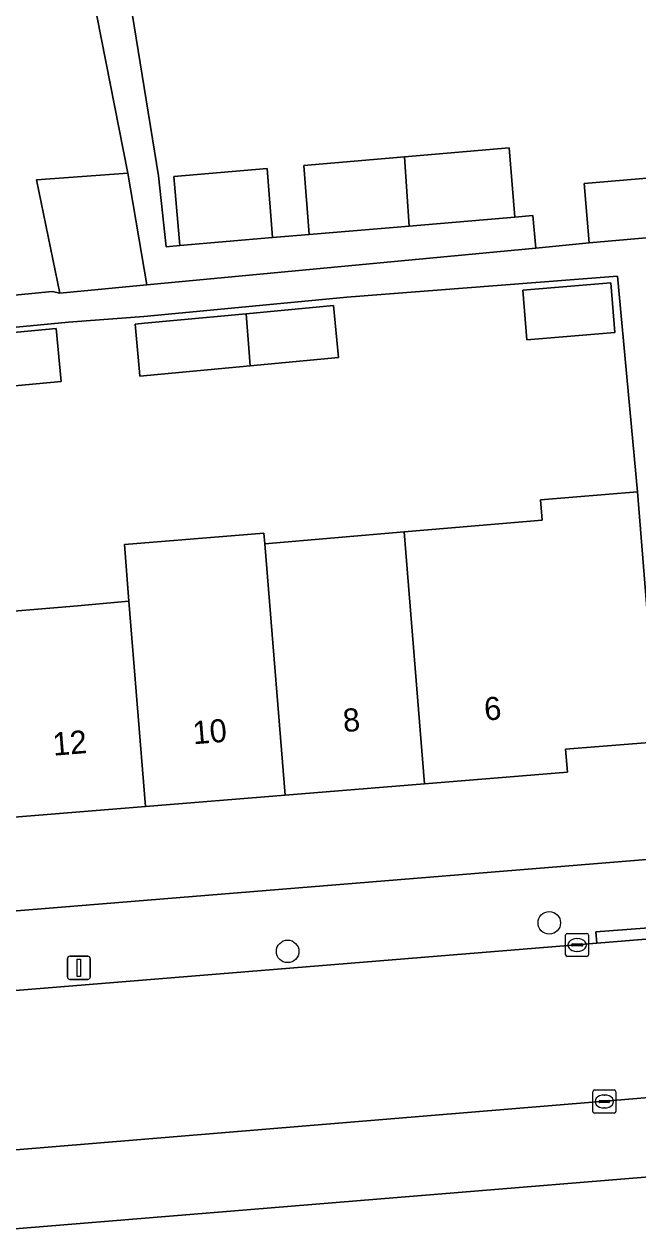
# Model space of a CAD drawing. Extents: x 163008 to 163854, y 382777 to 383982.
# Drawn here: x 163283.9 to 163310.5, y 383534.4 to 383586.8 of the extents above; entities that cross this region are included whole.
import ezdxf

# ---------------------------------------------------------------- set-up
doc = ezdxf.new("R2010")
doc.units = 0
for name, color, linetype in [('IMGEO_Boom', 7, 'Continuous'), ('IMGEO_Erf', 7, 'Continuous'), ('IMGEO_Kolk', 7, 'Continuous'), ('IMGEO_Lichtmast', 7, 'Continuous'), ('IMGEO_Pand', 7, 'Continuous'), ('IMGEO_Pand_nummerreeks', 7, 'Continuous'), ('IMGEO_Rijbaan_lokaal_open', 7, 'Continuous'), ('IMGEO_Voetpad_open', 7, 'Continuous')]:
    doc.layers.add(name, color=color, linetype=linetype)

msp = doc.modelspace()

# ---------------------------------------------------------------- linework, layer by layer
at = {"layer": 'IMGEO_Boom'}
for centre in [(163306.641, 383547.904), (163295.29, 383546.665)]:
    msp.add_circle(centre, 0.489, dxfattribs=at)
at = {"layer": 'IMGEO_Erf'}
for points in [[(163311.725, 383592.585), (163305.756, 383592.187), (163305.719, 383592.45), (163305.488, 383595.924), (163299.405, 383595.518), (163293.264, 383595.109), (163293.585, 383590.99), (163288.005, 383590.617), (163289.682, 383580.272), (163290.013, 383577.203), (163290.607, 383577.258), (163290.353, 383580.25), (163294.4, 383580.594), (163294.635, 383577.6), (163296.229, 383577.735), (163295.994, 383580.729), (163300.365, 383581.1), (163304.899, 383581.485), (163305.153, 383578.493), (163305.929, 383578.559), (163306.062, 383577.137), (163308.367, 383577.369), (163308.148, 383579.946), (163312.405, 383580.308)], [(163227.885, 383570.033), (163262.164, 383573.013), (163273.102, 383574.091), (163285.074, 383575.27), (163285.412, 383575.196), (163284.394, 383580.101), (163288.356, 383580.395), (163286.444, 383590.087)], [(163282.357, 383561.327), (163286.019, 383561.624), (163288.406, 383561.841), (163288.206, 383564.303), (163294.257, 383564.794), (163294.295, 383564.331), (163300.344, 383564.842), (163306.333, 383565.349), (163306.261, 383566.234), (163310.467, 383566.575), (163309.6, 383575.928), (163297.862, 383575.015), (163293.46, 383574.601), (163289.055, 383574.186), (163285.784, 383573.931), (163281.366, 383573.514)], [(163331.439, 383538.568), (163252.404, 383532.102)]]:
    msp.add_lwpolyline(points, dxfattribs=at)
for points in [[(163305.491, 383575.324), (163309.311, 383575.638), (163309.489, 383573.482), (163305.668, 383573.168)], [(163288.881, 383571.594), (163288.864, 383571.777), (163288.67, 383573.846), (163289.083, 383573.885), (163293.484, 383574.299), (163297.281, 383574.657), (163297.493, 383572.405), (163293.668, 383572.045)], [(163276.793, 383570.55), (163276.78, 383570.691), (163276.576, 383572.847), (163276.997, 383572.886), (163281.383, 383573.299), (163285.241, 383573.662), (163285.457, 383571.365), (163281.571, 383570.999)], [(163311.756, 383550.72), (163311.347, 383555.751), (163307.35, 383555.425), (163307.431, 383554.428), (163301.232, 383553.924), (163295.181, 383553.432), (163289.13, 383552.94), (163283.079, 383552.448), (163277.029, 383551.956), (163270.977, 383551.464), (163264.926, 383550.972), (163258.875, 383550.48), (163252.824, 383549.988), (163246.773, 383549.496), (163240.722, 383549.004), (163234.672, 383548.512), (163228.472, 383548.008), (163228.776, 383543.576), (163233.801, 383544.382)]]:
    msp.add_lwpolyline(points, close=True, dxfattribs=at)
at = {"layer": 'IMGEO_Kolk'}
for p, q in [((163307.348, 383546.517), (163307.348, 383547.369)), ((163307.423, 383547.443), (163308.275, 383547.443)), ((163307.836, 383547.223), (163307.861, 383547.223)), ((163308.349, 383547.369), (163308.349, 383546.517)), ((163307.607, 383546.937), (163307.607, 383546.949)), ((163308.045, 383546.9), (163307.647, 383546.9)), ((163307.65, 383546.986), (163308.048, 383546.986)), ((163307.859, 383546.663), (163307.834, 383546.663)), ((163308.091, 383546.949), (163308.091, 383546.937)), ((163308.275, 383546.443), (163307.423, 383546.443)), ((163308.529, 383539.732), (163308.529, 383540.584)), ((163308.604, 383540.658), (163309.456, 383540.658)), ((163309.017, 383540.438), (163309.042, 383540.438)), ((163309.53, 383540.584), (163309.53, 383539.732)), ((163308.788, 383540.152), (163308.788, 383540.164)), ((163309.226, 383540.115), (163308.828, 383540.115)), ((163308.831, 383540.201), (163309.229, 383540.201)), ((163309.04, 383539.878), (163309.015, 383539.878)), ((163309.272, 383540.164), (163309.272, 383540.152)), ((163309.456, 383539.658), (163308.604, 383539.658))]:
    msp.add_line(p, q, dxfattribs=at)
for points in [[(163307.348, 383546.517), (163307.348, 383547.369)], [(163307.423, 383547.443), (163308.275, 383547.443)], [(163308.349, 383547.369), (163308.349, 383546.517)], [(163308.275, 383546.443), (163307.423, 383546.443)], [(163308.529, 383539.732), (163308.529, 383540.584)], [(163308.604, 383540.658), (163309.456, 383540.658)], [(163309.53, 383540.584), (163309.53, 383539.732)], [(163309.456, 383539.658), (163308.604, 383539.658)]]:
    msp.add_lwpolyline(points, dxfattribs=at)
for centre, radius, start, end in [((163307.425, 383547.367), 0.0765, 91.552, 178.448), ((163307.425, 383547.367), 0.0765, 91.552, 178.448), ((163308.273, 383547.367), 0.0765, 1.552, 88.448), ((163308.273, 383547.367), 0.0765, 1.552, 88.448), ((163307.647, 383546.946), 0.0403, 85.8775, 175.7526), ((163307.644, 383546.936), 0.0366, 178.938, 274.7102), ((163308.048, 383546.943), 0.043, 264.8664, 352.4533), ((163308.052, 383546.948), 0.0386, 1.7309, 96.639), ((163307.425, 383546.519), 0.0765, 181.552, 268.448), ((163307.425, 383546.519), 0.0765, 181.552, 268.448), ((163308.273, 383546.519), 0.0765, 271.552, 358.448), ((163308.273, 383546.519), 0.0765, 271.552, 358.448), ((163308.606, 383540.582), 0.0765, 91.552, 178.448), ((163308.606, 383540.582), 0.0765, 91.552, 178.448), ((163309.454, 383540.582), 0.0765, 1.552, 88.448), ((163309.454, 383540.582), 0.0765, 1.552, 88.448), ((163308.828, 383540.161), 0.0403, 85.8775, 175.7526), ((163308.825, 383540.151), 0.0366, 178.938, 274.7102), ((163309.229, 383540.158), 0.043, 264.8664, 352.4533), ((163309.233, 383540.163), 0.0386, 1.7309, 96.639), ((163308.606, 383539.734), 0.0765, 181.552, 268.448), ((163308.606, 383539.734), 0.0765, 181.552, 268.448), ((163309.454, 383539.734), 0.0765, 271.552, 358.448), ((163309.454, 383539.734), 0.0765, 271.552, 358.448)]:
    msp.add_arc(centre, radius, start, end, dxfattribs=at)
for centre, major_axis, ratio, start_param, end_param in [((163307.835, 383546.943), (-0.387, 0.002), 0.722429, 4.712389, 7.853982), ((163307.86, 383546.943), (-0.39, 0.002), 0.717154, 1.570796, 4.712389), ((163309.016, 383540.158), (-0.387, 0.002), 0.722429, 4.712389, 7.853982), ((163309.041, 383540.158), (-0.39, 0.002), 0.717154, 1.570796, 4.712389)]:
    msp.add_ellipse(centre, major_axis=major_axis, ratio=ratio, start_param=start_param, end_param=end_param, dxfattribs=at)
at = {"layer": 'IMGEO_Lichtmast'}
for p, q in [((163285.738, 383545.553), (163285.738, 383546.353)), ((163285.738, 383546.353), (163285.738, 383545.553)), ((163285.838, 383546.453), (163286.628, 383546.453)), ((163286.628, 383546.453), (163285.838, 383546.453)), ((163286.728, 383546.353), (163286.728, 383545.553)), ((163286.728, 383545.553), (163286.728, 383546.353)), ((163286.628, 383545.453), (163285.838, 383545.453)), ((163285.838, 383545.453), (163286.628, 383545.453))]:
    msp.add_line(p, q, dxfattribs=at)
msp.add_lwpolyline([(163286.158, 383546.328), (163286.308, 383546.328), (163286.308, 383545.578), (163286.158, 383545.578), (163286.158, 383546.328)], dxfattribs=at)
for centre, start, end in [((163285.838, 383546.353), 90, 180), ((163285.838, 383546.353), 90, 180), ((163286.628, 383546.353), 0, 90), ((163286.628, 383546.353), 360, 90), ((163285.838, 383545.553), 180, 270), ((163285.838, 383545.553), 180, 270), ((163286.628, 383545.553), 270, 0), ((163286.628, 383545.553), 270, 0)]:
    msp.add_arc(centre, 0.1, start, end, dxfattribs=at)
at = {"layer": 'IMGEO_Pand'}
for points in [[(163300.365, 383581.1), (163300.565, 383578.103), (163305.153, 383578.493), (163304.899, 383581.485)], [(163300.365, 383581.1), (163295.994, 383580.729), (163296.229, 383577.735), (163300.565, 383578.103)], [(163284.394, 383580.101), (163285.412, 383575.196), (163289.179, 383575.55), (163288.356, 383580.395)], [(163294.4, 383580.594), (163290.353, 383580.25), (163290.607, 383577.258), (163294.635, 383577.6)], [(163312.405, 383580.308), (163308.148, 383579.946), (163308.367, 383577.369), (163310.848, 383577.587), (163312.623, 383577.743)], [(163305.491, 383575.324), (163305.668, 383573.168), (163309.489, 383573.482), (163309.311, 383575.638)], [(163293.484, 383574.299), (163293.621, 383572.619), (163293.653, 383572.228), (163293.668, 383572.045), (163297.493, 383572.405), (163297.281, 383574.657)], [(163293.484, 383574.299), (163289.083, 383573.885), (163288.67, 383573.846), (163288.864, 383571.777), (163288.881, 383571.594), (163293.668, 383572.045), (163293.653, 383572.228), (163293.621, 383572.619)], [(163281.383, 383573.299), (163281.54, 383571.373), (163281.559, 383571.141), (163281.571, 383570.999), (163285.457, 383571.365), (163285.241, 383573.662)], [(163300.344, 383564.842), (163301.232, 383553.924), (163307.431, 383554.428), (163307.35, 383555.425), (163311.347, 383555.751), (163311.022, 383559.747), (163310.467, 383566.575), (163306.261, 383566.234), (163306.333, 383565.349)], [(163295.181, 383553.432), (163294.295, 383564.331), (163294.257, 383564.794), (163288.206, 383564.303), (163288.406, 383561.841), (163289.13, 383552.94)], [(163295.181, 383553.432), (163301.232, 383553.924), (163300.344, 383564.842), (163294.295, 383564.331)], [(163288.406, 383561.841), (163286.019, 383561.624), (163282.357, 383561.327), (163283.079, 383552.448), (163289.13, 383552.94)]]:
    msp.add_lwpolyline(points, close=True, dxfattribs=at)
at = {"layer": 'IMGEO_Rijbaan_lokaal_open'}
msp.add_lwpolyline([(163270.143, 383543.885), (163270.708, 383537.014), (163321.291, 383541.183), (163320.736, 383547.998), (163318.471, 383547.814), (163308.699, 383547.019)], close=True, dxfattribs=at)
at = {"layer": 'IMGEO_Voetpad_open'}
for points in [[(163286.911, 383598.565), (163286.579, 383603.543), (163286.51, 383604.548), (163284.506, 383604.41), (163284.742, 383599.418), (163284.86, 383597.919), (163285.233, 383597.958), (163285.856, 383593.908), (163286.444, 383590.087), (163288.356, 383580.395), (163289.179, 383575.55), (163306.062, 383577.137), (163305.929, 383578.559), (163305.153, 383578.493), (163300.565, 383578.103), (163296.229, 383577.735), (163294.635, 383577.6), (163290.607, 383577.258), (163290.013, 383577.203), (163289.682, 383580.272), (163288.005, 383590.617), (163287.169, 383594.702)], [(163318.471, 383547.814), (163318.437, 383548.246), (163308.661, 383547.506), (163308.699, 383547.019)]]:
    msp.add_lwpolyline(points, close=True, dxfattribs=at)
for points in [[(163310.848, 383577.587), (163308.367, 383577.369), (163306.062, 383577.137), (163289.179, 383575.55), (163285.412, 383575.196), (163285.074, 383575.27), (163273.102, 383574.091), (163262.164, 383573.013), (163227.885, 383570.033)], [(163237.377, 383569.495), (163240.671, 383569.773), (163245.091, 383570.189), (163249.478, 383570.603), (163252.678, 383570.927), (163261.485, 383571.757), (163264.875, 383572.109), (163269.264, 383572.523), (163273.682, 383572.939), (163276.977, 383573.101), (163281.366, 383573.514), (163285.784, 383573.931), (163289.055, 383574.186), (163293.46, 383574.601), (163297.862, 383575.015), (163309.6, 383575.928), (163310.467, 383566.575), (163311.022, 383559.747)], [(163311.756, 383550.72), (163233.801, 383544.382), (163228.776, 383543.576), (163227.099, 383543.307), (163226.51, 383543.15), (163223.293, 383542.296), (163219.553, 383541.063), (163219.33, 383540.976), (163216.477, 383539.862), (163216.383, 383539.819), (163214.681, 383539.043), (163213.032, 383538.22), (163211.882, 383537.646), (163209.098, 383536.078), (163209.009, 383536.228), (163208.124, 383535.721), (163206.44, 383534.758), (163206.545, 383534.594), (163204.503, 383533.255)], [(163236.625, 383541.161), (163267.352, 383543.659), (163270.143, 383543.885), (163308.699, 383547.019), (163308.661, 383547.506), (163318.437, 383548.246), (163318.471, 383547.814), (163320.736, 383547.998), (163323.477, 383548.221), (163329.819, 383548.736)], [(163321.291, 383541.183), (163270.708, 383537.014), (163267.918, 383536.784), (163238.621, 383534.369)], [(163239.015, 383531.007), (163250.409, 383531.939), (163252.404, 383532.102), (163331.439, 383538.568), (163337.61, 383538.928), (163340.828, 383538.952)]]:
    msp.add_lwpolyline(points, dxfattribs=at)

# ---------------------------------------------------------------- texts
at = {"layer": 'IMGEO_Pand_nummerreeks'}
for s, rotation, p in [('6', 4.6484, (163303.853, 383556.665)), ('8', 4.6484, (163297.725, 383556.167)), ('10', 4.6484, (163291.203, 383555.637)), ('12', 4.6467, (163285.134, 383555.143))]:
    msp.add_text(s, height=1, rotation=rotation, dxfattribs=at).set_placement(p)

doc.saveas('drawing.dxf')
